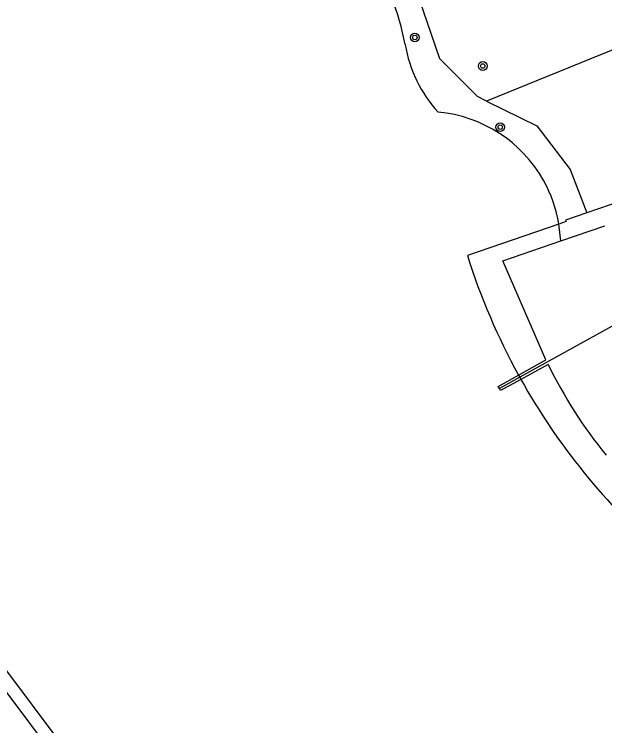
# Model space of a CAD drawing. Extents: x 124000 to 128010, y 398999 to 403000.
# Drawn here: x 126978.9 to 127032.8, y 400294.7 to 400359.8 of the extents above; entities that cross this region are included whole.
import ezdxf

# ---------------------------------------------------------------- set-up
doc = ezdxf.new("R2010")
doc.units = 0
for name, color, linetype in [('gg-bbg-hoofdgebouw', 7, 'Continuous'), ('gg-bbg-tussenscheiding', 7, 'Continuous'), ('gg-kntw-bovenkant insteek waterloop', 7, 'Continuous'), ('gg-kwrk-kunstwerk', 7, 'Continuous'), ('gg-kwrk-steiger', 7, 'Continuous'), ('gt-grn-groengrens', 7, 'Continuous'), ('gt-symb-boom', 7, 'Continuous')]:
    doc.layers.add(name, color=color, linetype=linetype)

# ---------------------------------------------------------------- blocks, each defined once
blk = doc.blocks.new('gt0-BOOM')
at = {"layer": 'gt-symb-boom'}
for radius in [0.4, 0.2]:
    blk.add_circle((0, 0), radius, dxfattribs=at)

msp = doc.modelspace()

# ---------------------------------------------------------------- linework, layer by layer
at = {"layer": 'gg-bbg-hoofdgebouw'}
for p, q in [((127028.791, 400339.038), (127032.818, 400340.413)), ((127027.643, 400327.723), (127025.16, 400326.367))]:
    msp.add_line(p, q, dxfattribs=at)
for points in [[(127024.939, 400326.767), (127027.443, 400328.157), (127023.49, 400337.227), (127028.791, 400339.038)], [(127023.191, 400325.543), (127023.081, 400325.736), (127024.939, 400326.767)], [(127025.16, 400326.367), (127023.3, 400325.352), (127023.191, 400325.543)]]:
    msp.add_lwpolyline(points, dxfattribs=at)
msp.add_arc((127067.237, 400347.182), 44.117, 206.17203, 218.9679, dxfattribs=at)
at = {"layer": 'gg-bbg-tussenscheiding'}
for p, q in [((127048.138, 400339.338), (127025.048, 400326.57)), ((127025.048, 400326.57), (127023.191, 400325.543))]:
    msp.add_line(p, q, dxfattribs=at)
at = {"layer": 'gg-kntw-bovenkant insteek waterloop'}
msp.add_line((127028.791, 400339.038), (127028.631, 400340.575), dxfattribs=at)
for centre, radius, start, end in [((126992.867, 400352.966), 22.082, 10.50135, 56.68245), ((127026.642, 400359.046), 12.236, 189.66632, 205.97145), ((127026.639, 400359.047), 12.235, 205.98375, 222.29369), ((127016.467, 400338.531), 12.334, 29.18232, 84.78289), ((127016.466, 400338.53), 12.336, 9.54049, 29.18097)]:
    msp.add_arc(centre, radius, start, end, dxfattribs=at)
at = {"layer": 'gg-kwrk-kunstwerk'}
for p, q in [((127036.5, 400343.45), (127031.18, 400341.62)), ((127028.631, 400340.575), (127020.265, 400337.698)), ((127024.939, 400326.767), (127025.048, 400326.57)), ((127025.048, 400326.57), (127025.16, 400326.367))]:
    msp.add_line(p, q, dxfattribs=at)
msp.add_lwpolyline([(127031.18, 400341.62), (127029.228, 400340.949), (127029.28, 400340.798), (127028.631, 400340.575)], dxfattribs=at)
for centre, radius, start, end in [((127077.955, 400355.901), 60.494, 197.51212, 208.79014), ((127078.087, 400355.97), 60.643, 209.21876, 228.71945)]:
    msp.add_arc(centre, radius, start, end, dxfattribs=at)
at = {"layer": 'gg-kwrk-steiger'}
for points in [[(127024.413, 400237.863), (126975.347, 400303.471), (126964.438, 400300.323)], [(126964.656, 400299.148), (126974.874, 400302.069), (127023.358, 400237.27)]]:
    msp.add_lwpolyline(points, dxfattribs=at)
at = {"layer": 'gt-grn-groengrens'}
msp.add_line((127035.808, 400357.433), (127022.026, 400351.83), dxfattribs=at)
for points in [[(127022.026, 400351.83), (127021.191, 400352.23), (127017.742, 400355.679), (127015.851, 400361.241), (127012.736, 400367.249), (127009.287, 400370.697), (127006.03, 400373.126)], [(127022.026, 400351.83), (127026.613, 400349.562), (127029.646, 400345.555), (127031.18, 400341.62)]]:
    msp.add_lwpolyline(points, dxfattribs=at)

# ---------------------------------------------------------------- block references
at = {"layer": 'gt-symb-boom'}
for p in [(127015.462, 400357.639), (127021.667, 400355.03), (127023.265, 400349.44)]:
    msp.add_blockref('gt0-BOOM', p, dxfattribs=at)

doc.saveas('drawing.dxf')
